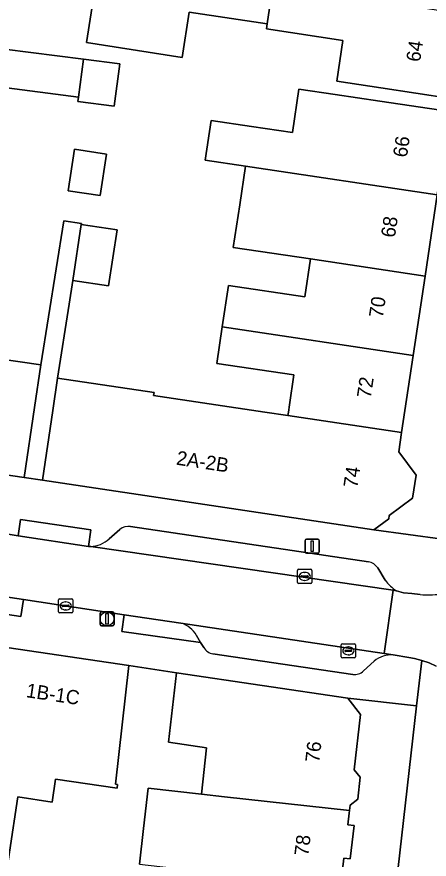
# Model space of a CAD drawing. Extents: x 161692 to 162379, y 380760 to 381678.
# Drawn here: x 162284.2 to 162313.4, y 381353.7 to 381413.4 of the extents above; entities that cross this region are included whole.
import ezdxf

# ---------------------------------------------------------------- set-up
doc = ezdxf.new("R2010")
doc.units = 0
for name, color, linetype in [('IMGEO_Boom', 7, 'Continuous'), ('IMGEO_Erf', 7, 'Continuous'), ('IMGEO_Kolk', 7, 'Continuous'), ('IMGEO_Lichtmast', 7, 'Continuous'), ('IMGEO_Pand', 7, 'Continuous'), ('IMGEO_Pand_nummerreeks', 7, 'Continuous'), ('IMGEO_Parkeervlak_open', 7, 'Continuous'), ('IMGEO_Rijbaan_lokaal_open', 7, 'Continuous'), ('IMGEO_Voetpad_open', 7, 'Continuous')]:
    doc.layers.add(name, color=color, linetype=linetype)

msp = doc.modelspace()

# ---------------------------------------------------------------- linework, layer by layer
at = {"layer": 'IMGEO_Boom'}
msp.add_circle((162290.622, 381370.757), 0.489, dxfattribs=at)
at = {"layer": 'IMGEO_Erf'}
for points in [[(162315.824, 381413.552), (162314.929, 381407.588), (162309.985, 381408.33), (162306.868, 381408.797), (162307.302, 381411.693), (162301.9, 381412.503), (162301.954, 381412.861), (162296.432, 381413.687), (162295.939, 381410.489), (162289.163, 381411.533), (162290.091, 381417.415)], [(162282.819, 381389.187), (162285.943, 381388.722), (162287.559, 381398.925), (162288.805, 381398.737), (162288.793, 381398.659), (162291.336, 381398.274), (162290.737, 381394.314), (162288.193, 381394.696), (162287.941, 381393.032), (162287.129, 381387.78), (162293.947, 381386.767), (162293.917, 381386.563), (162301.786, 381385.383), (162303.413, 381385.139), (162303.45, 381385.383), (162303.528, 381385.903), (162303.845, 381388.012), (162298.387, 381388.83), (162298.773, 381391.408), (162299.213, 381394.34), (162304.606, 381393.531), (162305.01, 381396.227), (162299.555, 381397.044), (162300.005, 381400.044), (162300.416, 381402.785), (162297.557, 381403.214), (162297.979, 381406.03), (162300.838, 381405.601), (162303.73, 381405.167), (162304.192, 381408.251), (162306.748, 381407.868), (162309.926, 381407.391), (162314.87, 381406.65)], [(162313.985, 381400.751), (162313.124, 381395.011), (162312.28, 381389.383), (162311.462, 381383.932), (162311.258, 381382.572), (162312.477, 381380.924), (162312.231, 381379.283), (162310.581, 381378.062), (162310.546, 381377.827), (162309.5, 381377.054), (162314.36, 381376.395)], [(162292.91, 381353.387), (162293.2, 381355.923), (162293.526, 381358.781), (162297.294, 381358.351), (162297.649, 381361.629), (162294.977, 381362.014), (162295.53, 381366.94), (162292.17, 381367.441), (162291.228, 381359.042), (162291.372, 381359.026), (162291.333, 381358.762), (162286.973, 381359.412), (162286.731, 381357.784), (162284.308, 381358.145), (162283.726, 381354.238), (162282.884, 381348.591)], [(162309.892, 381341.504), (162312.515, 381364.604), (162307.654, 381365.134), (162308.559, 381363.995), (162308.111, 381360.078), (162308.539, 381359.539), (162308.362, 381357.986), (162307.822, 381357.557), (162307.779, 381357.182), (162307.76, 381357.011), (162307.664, 381356.175), (162308.101, 381356.125), (162307.831, 381353.766), (162307.37, 381353.818), (162307.136, 381351.768)]]:
    msp.add_lwpolyline(points, dxfattribs=at)
for points in [[(162291.519, 381410.031), (162291.134, 381407.041), (162288.563, 381407.37), (162288.604, 381407.684), (162282.973, 381408.411), (162282.593, 381408.46), (162282.582, 381408.373), (162278.886, 381408.851), (162279.242, 381411.602), (162283.369, 381411.074), (162288.949, 381410.36)], [(162290.584, 381403.639), (162290.14, 381400.709), (162287.876, 381401.052), (162288.32, 381403.982)]]:
    msp.add_lwpolyline(points, close=True, dxfattribs=at)
at = {"layer": 'IMGEO_Kolk'}
for p, q in [((162304.102, 381373.332), (162304.102, 381374.184)), ((162304.177, 381374.258), (162305.029, 381374.258)), ((162304.59, 381374.038), (162304.615, 381374.038)), ((162305.103, 381374.184), (162305.103, 381373.332)), ((162304.361, 381373.752), (162304.361, 381373.764)), ((162304.799, 381373.715), (162304.401, 381373.715)), ((162304.404, 381373.801), (162304.802, 381373.801)), ((162304.613, 381373.478), (162304.588, 381373.478)), ((162304.845, 381373.764), (162304.845, 381373.752)), ((162305.029, 381373.258), (162304.177, 381373.258)), ((162287.272, 381372.169), (162288.124, 381372.169)), ((162287.197, 381371.243), (162287.197, 381372.095)), ((162287.456, 381371.663), (162287.456, 381371.675)), ((162287.894, 381371.626), (162287.496, 381371.626)), ((162287.499, 381371.712), (162287.897, 381371.712)), ((162287.685, 381371.949), (162287.71, 381371.949)), ((162287.94, 381371.675), (162287.94, 381371.663)), ((162288.198, 381372.095), (162288.198, 381371.243)), ((162288.124, 381371.169), (162287.272, 381371.169)), ((162287.708, 381371.389), (162287.683, 381371.389)), ((162307.192, 381368.062), (162307.192, 381368.914)), ((162307.267, 381368.988), (162308.119, 381368.988)), ((162307.68, 381368.768), (162307.705, 381368.768)), ((162308.193, 381368.914), (162308.193, 381368.062)), ((162308.119, 381367.988), (162307.267, 381367.988)), ((162307.451, 381368.482), (162307.451, 381368.494)), ((162307.889, 381368.445), (162307.491, 381368.445)), ((162307.494, 381368.531), (162307.892, 381368.531)), ((162307.703, 381368.208), (162307.678, 381368.208)), ((162307.935, 381368.494), (162307.935, 381368.482))]:
    msp.add_line(p, q, dxfattribs=at)
for points in [[(162304.102, 381373.332), (162304.102, 381374.184)], [(162304.177, 381374.258), (162305.029, 381374.258)], [(162305.103, 381374.184), (162305.103, 381373.332)], [(162305.029, 381373.258), (162304.177, 381373.258)], [(162287.272, 381372.169), (162288.124, 381372.169)], [(162287.197, 381371.243), (162287.197, 381372.095)], [(162288.198, 381372.095), (162288.198, 381371.243)], [(162288.124, 381371.169), (162287.272, 381371.169)], [(162307.192, 381368.062), (162307.192, 381368.914)], [(162307.267, 381368.988), (162308.119, 381368.988)], [(162308.193, 381368.914), (162308.193, 381368.062)], [(162308.119, 381367.988), (162307.267, 381367.988)]]:
    msp.add_lwpolyline(points, dxfattribs=at)
for centre, radius, start, end in [((162304.179, 381374.182), 0.0765, 91.55205, 178.44795), ((162304.179, 381374.182), 0.0765, 91.55205, 178.44795), ((162305.027, 381374.182), 0.0765, 1.55205, 88.44795), ((162305.027, 381374.182), 0.0765, 1.55205, 88.44795), ((162304.179, 381373.334), 0.0765, 181.55205, 268.44795), ((162304.179, 381373.334), 0.0765, 181.55205, 268.44795), ((162304.401, 381373.761), 0.0403, 85.87752, 175.75265), ((162304.398, 381373.751), 0.0366, 178.93798, 274.71019), ((162304.802, 381373.758), 0.043, 264.86636, 352.45326), ((162304.806, 381373.763), 0.0386, 1.73085, 96.63898), ((162305.027, 381373.334), 0.0765, 271.55205, 358.44795), ((162305.027, 381373.334), 0.0765, 271.55205, 358.44795), ((162287.274, 381372.093), 0.0765, 91.55205, 178.44795), ((162287.274, 381372.093), 0.0765, 91.55205, 178.44795), ((162288.122, 381372.093), 0.0765, 1.55205, 88.44795), ((162288.122, 381372.093), 0.0765, 1.55205, 88.44795), ((162287.496, 381371.672), 0.0403, 85.87752, 175.75265), ((162287.493, 381371.662), 0.0366, 178.93798, 274.71019), ((162287.897, 381371.669), 0.043, 264.86636, 352.45326), ((162287.901, 381371.674), 0.0386, 1.73085, 96.63898), ((162287.274, 381371.245), 0.0765, 181.55205, 268.44795), ((162287.274, 381371.245), 0.0765, 181.55205, 268.44795), ((162288.122, 381371.245), 0.0765, 271.55205, 358.44795), ((162288.122, 381371.245), 0.0765, 271.55205, 358.44795), ((162307.269, 381368.912), 0.0765, 91.55205, 178.44795), ((162307.269, 381368.912), 0.0765, 91.55205, 178.44795), ((162308.117, 381368.912), 0.0765, 1.55205, 88.44795), ((162308.117, 381368.912), 0.0765, 1.55205, 88.44795), ((162307.269, 381368.064), 0.0765, 181.55205, 268.44795), ((162307.269, 381368.064), 0.0765, 181.55205, 268.44795), ((162307.491, 381368.491), 0.0403, 85.87752, 175.75265), ((162307.488, 381368.481), 0.0366, 178.93798, 274.71019), ((162307.892, 381368.488), 0.043, 264.86636, 352.45326), ((162307.896, 381368.493), 0.0386, 1.73085, 96.63898), ((162308.117, 381368.064), 0.0765, 271.55205, 358.44795), ((162308.117, 381368.064), 0.0765, 271.55205, 358.44795)]:
    msp.add_arc(centre, radius, start, end, dxfattribs=at)
for centre, major_axis, ratio, start_param, end_param in [((162304.589, 381373.758), (-0.387, 0.002), 0.722429, 4.712389, 7.853982), ((162304.614, 381373.758), (-0.39, 0.002), 0.717154, 1.570796, 4.712389), ((162287.684, 381371.669), (-0.387, 0.002), 0.722429, 4.712389, 7.853982), ((162287.709, 381371.669), (-0.39, 0.002), 0.717154, 1.570796, 4.712389), ((162307.679, 381368.488), (-0.387, 0.002), 0.722429, 4.712389, 7.853982), ((162307.704, 381368.488), (-0.39, 0.002), 0.717154, 1.570796, 4.712389)]:
    msp.add_ellipse(centre, major_axis=major_axis, ratio=ratio, start_param=start_param, end_param=end_param, dxfattribs=at)
at = {"layer": 'IMGEO_Lichtmast'}
for p, q in [((162304.636, 381375.5), (162304.636, 381376.3)), ((162304.636, 381376.3), (162304.636, 381375.5)), ((162304.736, 381376.4), (162305.526, 381376.4)), ((162305.526, 381376.4), (162304.736, 381376.4)), ((162305.626, 381376.3), (162305.626, 381375.5)), ((162305.626, 381375.5), (162305.626, 381376.3)), ((162305.526, 381375.4), (162304.736, 381375.4)), ((162304.736, 381375.4), (162305.526, 381375.4)), ((162290.127, 381370.357), (162290.127, 381371.157)), ((162290.127, 381371.157), (162290.127, 381370.357)), ((162290.227, 381371.257), (162291.017, 381371.257)), ((162291.017, 381371.257), (162290.227, 381371.257)), ((162291.117, 381371.157), (162291.117, 381370.357)), ((162291.117, 381370.357), (162291.117, 381371.157)), ((162291.017, 381370.257), (162290.227, 381370.257)), ((162290.227, 381370.257), (162291.017, 381370.257))]:
    msp.add_line(p, q, dxfattribs=at)
for points in [[(162305.056, 381376.275), (162305.206, 381376.275), (162305.206, 381375.525), (162305.056, 381375.525), (162305.056, 381376.275)], [(162290.547, 381371.132), (162290.697, 381371.132), (162290.697, 381370.382), (162290.547, 381370.382), (162290.547, 381371.132)]]:
    msp.add_lwpolyline(points, dxfattribs=at)
for centre, start, end in [((162304.736, 381376.3), 90, 180), ((162304.736, 381376.3), 90, 180), ((162305.526, 381376.3), 0, 90), ((162305.526, 381376.3), 360, 90), ((162304.736, 381375.5), 180, 270), ((162304.736, 381375.5), 180, 270), ((162305.526, 381375.5), 270, 0), ((162305.526, 381375.5), 270, 0), ((162290.227, 381371.157), 90, 180), ((162290.227, 381371.157), 90, 180), ((162291.017, 381371.157), 0, 90), ((162291.017, 381371.157), 360, 90), ((162290.227, 381370.357), 180, 270), ((162290.227, 381370.357), 180, 270), ((162291.017, 381370.357), 270, 0), ((162291.017, 381370.357), 270, 0)]:
    msp.add_arc(centre, 0.1, start, end, dxfattribs=at)
at = {"layer": 'IMGEO_Pand'}
for points in [[(162302.36, 381415.573), (162299.207, 381416.049), (162296.85, 381416.404), (162290.091, 381417.415), (162289.163, 381411.533), (162295.939, 381410.489), (162296.432, 381413.687), (162301.954, 381412.861)], [(162315.824, 381413.552), (162302.36, 381415.573), (162301.954, 381412.861), (162301.9, 381412.503), (162307.302, 381411.693), (162306.868, 381408.797), (162309.985, 381408.33), (162314.929, 381407.588)], [(162283.369, 381411.074), (162282.973, 381408.411), (162288.604, 381407.684), (162288.949, 381410.36)], [(162288.949, 381410.36), (162288.604, 381407.684), (162288.563, 381407.37), (162291.134, 381407.041), (162291.519, 381410.031)], [(162313.985, 381400.751), (162314.87, 381406.65), (162309.926, 381407.391), (162306.748, 381407.868), (162304.192, 381408.251), (162303.73, 381405.167), (162300.838, 381405.601), (162297.979, 381406.03), (162297.557, 381403.214), (162300.416, 381402.785)], [(162287.876, 381401.052), (162290.14, 381400.709), (162290.584, 381403.639), (162288.32, 381403.982)], [(162313.985, 381400.751), (162300.416, 381402.785), (162300.005, 381400.044), (162299.555, 381397.044), (162305.01, 381396.227), (162313.124, 381395.011)], [(162288.793, 381398.659), (162288.193, 381394.696), (162290.737, 381394.314), (162291.336, 381398.274)], [(162280.901, 381394.467), (162278.988, 381381.596), (162284.758, 381380.758), (162285.494, 381385.704), (162285.943, 381388.722), (162282.819, 381389.187), (162283.546, 381394.074), (162283.221, 381394.122), (162283.518, 381396.12), (162281.198, 381396.465)], [(162305.01, 381396.227), (162304.606, 381393.531), (162299.213, 381394.34), (162298.773, 381391.408), (162312.28, 381389.383), (162313.124, 381395.011)], [(162312.28, 381389.383), (162298.773, 381391.408), (162298.387, 381388.83), (162303.845, 381388.012), (162303.528, 381385.903), (162303.45, 381385.383), (162303.413, 381385.139), (162311.462, 381383.932)], [(162311.462, 381383.932), (162303.413, 381385.139), (162301.786, 381385.383), (162293.917, 381386.563), (162293.947, 381386.767), (162287.129, 381387.78), (162286.791, 381385.505), (162286.055, 381380.559), (162309.5, 381377.054), (162310.546, 381377.827), (162310.581, 381378.062), (162312.231, 381379.283), (162312.477, 381380.924), (162311.258, 381382.572)], [(162292.17, 381367.441), (162282.877, 381368.826), (162282.14, 381363.881), (162281.697, 381360.908), (162281.832, 381360.888), (162281.486, 381358.566), (162280.904, 381354.659), (162283.726, 381354.238), (162284.308, 381358.145), (162286.731, 381357.784), (162286.973, 381359.412), (162291.333, 381358.762), (162291.372, 381359.026), (162291.228, 381359.042)], [(162307.654, 381365.134), (162295.53, 381366.94), (162294.977, 381362.014), (162297.649, 381361.629), (162297.294, 381358.351), (162298.932, 381358.164), (162307.779, 381357.182), (162307.822, 381357.557), (162308.362, 381357.986), (162308.539, 381359.539), (162308.111, 381360.078), (162308.559, 381363.995)], [(162308.101, 381356.125), (162307.664, 381356.175), (162307.76, 381357.011), (162307.779, 381357.182), (162298.932, 381358.164), (162297.294, 381358.351), (162293.526, 381358.781), (162293.2, 381355.923), (162292.91, 381353.387), (162307.136, 381351.768), (162307.37, 381353.818), (162307.831, 381353.766)]]:
    msp.add_lwpolyline(points, close=True, dxfattribs=at)
at = {"layer": 'IMGEO_Parkeervlak_open'}
for points in [[(162291.528, 381377.08), (162290.772, 381376.422)], [(162309.124, 381374.796), (162292.288, 381377.29)], [(162289.468, 381375.873), (162310.873, 381372.773), (162311.099, 381372.74)], [(162310.304, 381373.495), (162309.769, 381374.355)], [(162310.873, 381368.199), (162310.232, 381368.295), (162295.852, 381370.448)], [(162296.947, 381369.584), (162297.234, 381369.08), (162297.462, 381368.728)], [(162298.105, 381368.275), (162308.014, 381366.822)], [(162308.76, 381367.067), (162309.523, 381367.765)]]:
    msp.add_lwpolyline(points, dxfattribs=at)
for centre, radius, start, end in [((162292.175, 381376.219), 1.077, 83.98073, 126.9119), ((162289.421, 381377.807), 1.934, 271.37992, 314.28346), ((162308.868, 381373.73), 1.096, 34.7612, 76.51633), ((162312.51, 381375.022), 2.683, 214.68767, 238.26888), ((162295.337, 381368.669), 1.852, 29.60169, 73.84853), ((162298.309, 381369.247), 0.994, 211.51838, 258.15146), ((162310.754, 381366.252), 1.95, 86.50237, 129.1409), ((162308.141, 381367.695), 0.882, 261.7544, 314.60784)]:
    msp.add_arc(centre, radius, start, end, dxfattribs=at)
at = {"layer": 'IMGEO_Rijbaan_lokaal_open'}
msp.add_lwpolyline([(162289.468, 381375.873), (162289.318, 381375.882), (162284.329, 381376.636), (162283.195, 381376.808), (162257.684, 381380.589), (162257.544, 381380.619), (162256.983, 381376.211), (162259.381, 381375.852), (162277.382, 381373.204), (162279.494, 381372.9), (162284.705, 381372.118), (162291.833, 381371.048), (162295.852, 381370.448), (162310.232, 381368.295), (162310.873, 381372.773)], close=True, dxfattribs=at)
msp.add_lwpolyline([(162312.774, 381372.468), (162312.175, 381372.537), (162311.582, 381372.605), (162311.099, 381372.74), (162310.873, 381372.773), (162310.232, 381368.295), (162310.873, 381368.199), (162311.962, 381368.017), (162312.374, 381367.946), (162312.897, 381367.811), (162313.405, 381367.631), (162313.895, 381367.406)], dxfattribs=at)
msp.add_arc((162313.282, 381379.327), 6.878, 265.76601, 277.49551, dxfattribs=at)
at = {"layer": 'IMGEO_Voetpad_open'}
for points in [[(162287.941, 381393.032), (162288.193, 381394.696), (162288.793, 381398.659), (162288.805, 381398.737), (162287.559, 381398.925), (162285.943, 381388.722), (162285.494, 381385.704), (162284.758, 381380.758), (162286.055, 381380.559), (162286.791, 381385.505), (162287.129, 381387.78)], [(162289.318, 381375.882), (162289.466, 381377.051), (162284.506, 381377.787), (162284.329, 381376.636)], [(162279.494, 381372.9), (162279.324, 381371.707), (162284.521, 381370.926), (162284.705, 381372.118)]]:
    msp.add_lwpolyline(points, close=True, dxfattribs=at)
for points in [[(162286.055, 381380.559), (162284.758, 381380.758), (162278.988, 381381.596), (162273.33, 381382.418), (162267.485, 381383.267), (162261.93, 381384.074), (162261.274, 381384.169), (162255.7, 381384.988), (162256.494, 381380.788), (162257.544, 381380.619), (162257.684, 381380.589)], [(162314.179, 381372.508), (162314.36, 381376.395), (162309.5, 381377.054), (162286.055, 381380.559)], [(162283.195, 381376.808), (162284.329, 381376.636), (162284.506, 381377.787), (162289.466, 381377.051), (162289.318, 381375.882), (162289.468, 381375.873)], [(162290.772, 381376.422), (162291.528, 381377.08)], [(162292.288, 381377.29), (162309.124, 381374.796)], [(162234.541, 381374.852), (162237.271, 381375.624), (162243.025, 381374.766), (162248.284, 381373.983), (162253.647, 381373.183), (162259.187, 381372.358), (162264.432, 381371.576), (162269.812, 381370.774), (162274.946, 381370.009), (162280.365, 381369.201), (162282.553, 381368.874), (162282.877, 381368.826), (162292.17, 381367.441), (162295.53, 381366.94), (162307.654, 381365.134), (162312.515, 381364.604), (162312.897, 381367.811), (162312.374, 381367.946), (162311.962, 381368.017), (162310.873, 381368.199)], [(162309.769, 381374.355), (162310.304, 381373.495)], [(162297.462, 381368.728), (162297.234, 381369.08), (162291.674, 381369.868), (162291.833, 381371.048), (162284.705, 381372.118), (162284.521, 381370.926), (162279.324, 381371.707), (162279.494, 381372.9), (162277.382, 381373.204)], [(162311.099, 381372.74), (162311.582, 381372.605), (162312.175, 381372.537), (162312.774, 381372.468)], [(162295.852, 381370.448), (162291.833, 381371.048), (162291.674, 381369.868), (162297.234, 381369.08), (162296.947, 381369.584)], [(162308.014, 381366.822), (162298.105, 381368.275)], [(162309.523, 381367.765), (162308.76, 381367.067)], [(162313.895, 381367.406), (162313.405, 381367.631), (162312.897, 381367.811), (162312.515, 381364.604), (162309.892, 381341.504)]]:
    msp.add_lwpolyline(points, dxfattribs=at)
for centre, radius, start, end in [((162292.175, 381376.219), 1.077, 83.98073, 126.9119), ((162289.421, 381377.807), 1.934, 271.37992, 314.28346), ((162308.868, 381373.73), 1.096, 34.7612, 76.51633), ((162312.51, 381375.022), 2.683, 214.68767, 238.26888), ((162313.282, 381379.327), 6.878, 265.76601, 277.49551), ((162295.337, 381368.669), 1.852, 29.60169, 73.84853), ((162298.309, 381369.247), 0.994, 211.51838, 258.15146), ((162310.754, 381366.252), 1.95, 86.50237, 129.1409), ((162308.141, 381367.695), 0.882, 261.7544, 314.60784)]:
    msp.add_arc(centre, radius, start, end, dxfattribs=at)

# ---------------------------------------------------------------- texts
at = {"layer": 'IMGEO_Pand_nummerreeks'}
for s, rotation, p in [('64', 81.46887, (162312.761, 381410.126)), ('66', 81.46854, (162311.829, 381403.367)), ('68', 81.46887, (162310.978, 381397.69)), ('70', 81.46854, (162310.126, 381392.011)), ('72', 81.46887, (162309.273, 381386.325)), ('2A-2B', 351.37699, (162295.479, 381381.669)), ('74', 81.46887, (162308.321, 381379.981)), ('1B-1C', 351.52595, (162284.85, 381365.215)), ('76', 83.46849, (162305.628, 381360.548)), ('78', 83.26223, (162304.858, 381353.933))]:
    msp.add_text(s, height=1, rotation=rotation, dxfattribs=at).set_placement(p)

doc.saveas('drawing.dxf')
